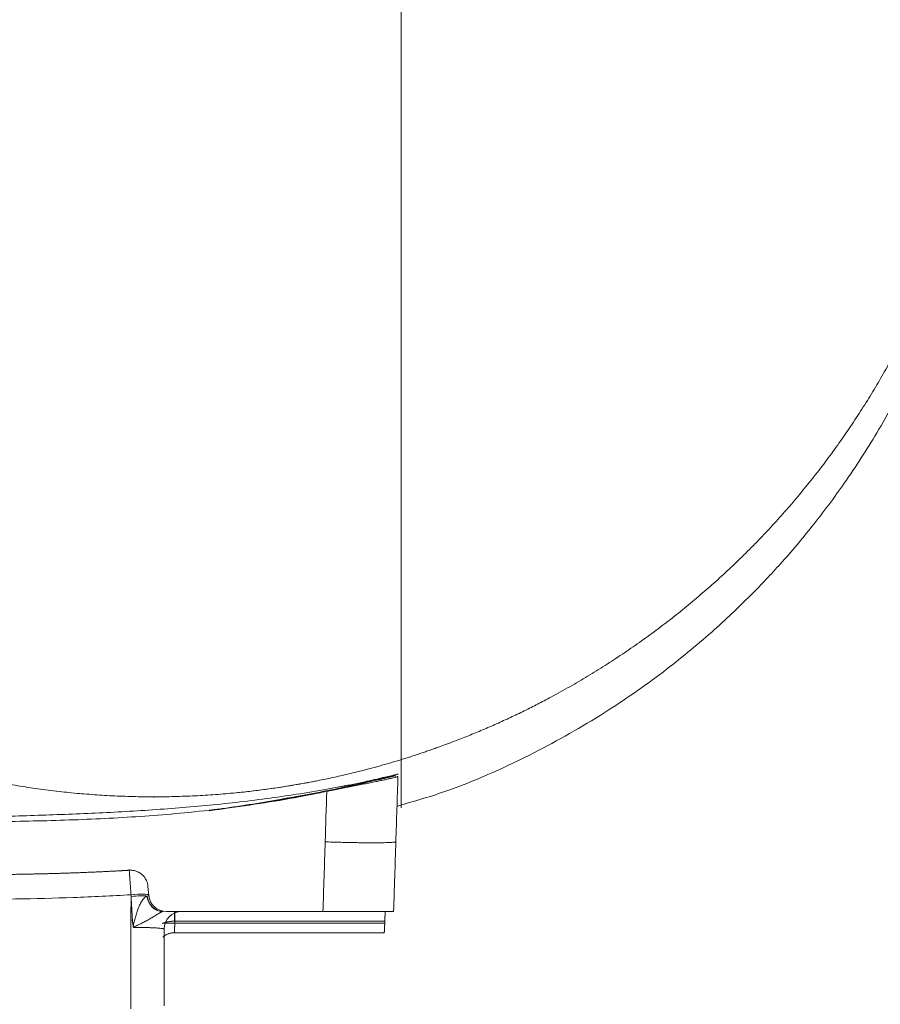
# Model space of a CAD drawing. Header units: millimetres. Extents: x 0 to 594, y 0 to 420.
# Tile 404 of 420: x 514 to 526, y 112 to 126. Entities that reach past the tile are written whole.
import ezdxf

# ---------------------------------------------------------------- set-up
doc = ezdxf.new("R2010")
doc.units = ezdxf.units.MM
doc.layers.add('1', color=7, linetype='Continuous', true_color=0xffffff)
doc.styles.add('Arial Unicode MS', font='txt')
doc.dimstyles.get("Standard").update_dxf_attribs({"dimtxt": 0.18, "dimasz": 0.18, "dimexe": 0.18, "dimexo": 0.0625, "dimgap": 0.09, "dimtad": 0, "dimtih": 1, "dimtoh": 1, "dimdec": 4, "dimzin": 0, "dimdsep": 46, "dimtxsty": 'Standard', "dimcen": 0.09, "dimadec": 0, "dimazin": 0, "dimtfac": 1, "dimtdec": 4, "dimtofl": 0, "dimtmove": 0, "dimatfit": 3, "dimfxl": 0, "dimtolj": 1, "dimtzin": 0, "dimarcsym": 0})

# ---------------------------------------------------------------- blocks, each defined once
blk = doc.blocks.new('_U4')
at = {"layer": '1', "color": 18, "lineweight": 13}
for p, q in [((437.936, 115.069), (437.936, 181.233)), ((519.436, 115.069), (519.436, 181.233)), ((437.936, 179.233), (472.602, 179.233)), ((519.436, 179.233), (484.769, 179.233))]:
    blk.add_line(p, q, dxfattribs=at)
at = {"layer": '1', "color": 18}
for points in [[(437.936, 179.233), (441.436, 180.171), (441.436, 178.295)], [(519.436, 179.233), (515.936, 178.295), (515.936, 180.171)]]:
    blk.add_solid(points, dxfattribs=at)
at = {"layer": '1', "color": 18, "linetype": 'Continuous', "lineweight": 13, "char_height": 3.5, "attachment_point": 7, "line_spacing_factor": 1.047437, "style": 'Arial Unicode MS'}
for s, insert in [('\\fArial Unicode MS|b0|i0;\\W1.0000;1.63', (474.288, 176.597)), ('\\fArial Unicode MS|b0|i0;\\W1.0000;DEFLATED TUBES WIDTH', (448.982, 169.538))]:
    blk.add_mtext(s, dxfattribs=dict(at, insert=insert))

msp = doc.modelspace()

# ---------------------------------------------------------------- linework, layer by layer
at = {"layer": '1', "color": 155, "linetype": 'Continuous', "lineweight": 13}
for p, q in [((519.347, 115.514), (519.351, 115.518)), ((515.866, 113.827), (515.854, 113.955)), ((515.617, 113.813), (515.615, 113.837)), ((518.329, 113.599), (516.115, 113.599)), ((516.233, 113.599), (516.233, 113.462)), ((519.204, 113.462), (516.233, 113.462)), ((516.233, 113.436), (519.203, 113.436)), ((519.196, 113.299), (516.23, 113.299))]:
    msp.add_line(p, q, dxfattribs=at)
msp.add_arc((516.115, 113.849), 0.25, 185, 270, dxfattribs=at)
for centre, major_axis, ratio, start_param, end_param in [((515.616, 113.811), (-0.249, -0.022), 0.1043, 3.141593, 4.709475), ((515.618, 113.787), (-0.249, -0.022), 0.1043, 3.601786, 4.709475), ((516.062, 113.849), (0.012, -0.25), 0.896416, 4.795082, 6.246234), ((515.613, 113.849), (-0.253, 0.022), 0.10117, 2.721163, 3.159482), ((516.067, 113.849), (0, 0.25), 0.905036, 1.694124, 3.141593), ((516.333, 113.349), (0, 0.25), 0.999985, 0, 1.570757), ((516.232, 113.449), (0, -0.15), 0.005628, 3.141593, 4.625121), ((516.233, 113.414), (-0.25, 0), 0.087601, 4.712413, 5.496022), ((516.23, 113.049), (0, 0.25), 0.999984, 0, 0.646861)]:
    msp.add_ellipse(centre, major_axis=major_axis, ratio=ratio, start_param=start_param, end_param=end_param, dxfattribs=at)
for points, degree in [([(515.936, 115.221), (514.766, 115.221), (512.472, 115.676), (510.311, 116.569), (508.366, 117.866), (506.712, 119.516), (505.412, 121.457), (504.517, 123.613), (504.061, 125.902), (504.061, 128.236), (504.517, 130.525), (505.412, 132.681), (506.712, 134.622), (508.366, 136.272), (510.311, 137.569), (512.472, 138.462), (514.766, 138.917), (515.936, 138.917)], 2), ([(518.252, 115.448), (517.105, 115.221), (515.936, 115.221)], 2), ([(519.39, 115.508), (519.38, 115.201), (519.37, 114.894), (519.36, 114.587)], 3), ([(518.361, 114.584), (518.368, 114.822), (518.376, 115.06), (518.384, 115.298)], 3), ([(515.936, 115.221), (515.936, 115.21)], 1), ([(519.377, 115.086), (519.394, 115.092), (519.412, 115.098), (519.429, 115.105)], 3), ([(518.329, 113.599), (518.339, 113.927), (518.35, 114.256), (518.361, 114.584)], 3), ([(519.36, 114.587), (519.349, 114.257), (519.339, 113.928), (519.328, 113.599)], 3), ([(515.611, 113.475), (515.613, 113.588), (515.615, 113.701), (515.617, 113.813)], 3), ([(515.634, 113.475), (515.628, 113.588), (515.622, 113.7), (515.617, 113.813)], 3), ([(515.84, 113.818), (515.841, 113.818), (515.842, 113.818), (515.843, 113.819)], 3), ([(516.067, 113.599), (516.067, 113.599), (516.066, 113.599), (516.066, 113.599)], 3), ([(516.082, 112.304), (516.082, 112.827), (516.083, 113.349)], 2), ([(516.233, 113.462), (516.232, 113.462), (516.232, 113.462), (516.231, 113.462)], 3), ([(516.233, 113.462), (516.233, 113.454), (516.233, 113.445), (516.233, 113.436)], 3), ([(519.204, 113.462), (519.203, 113.454), (519.203, 113.445), (519.203, 113.436)], 3)]:
    msp.add_open_spline(points, degree=degree, dxfattribs=at)
for points, degree, knots in [([(515.936, 115.221), (514.766, 115.221), (512.472, 115.676), (510.311, 116.569), (508.366, 117.866), (506.712, 119.516), (505.412, 121.457), (504.517, 123.613), (504.061, 125.902), (504.061, 128.236), (504.517, 130.525), (505.412, 132.681), (506.712, 134.622), (508.366, 136.272), (510.311, 137.569), (512.228, 138.361), (513.104, 138.576)], 2, [0, 0, 0, 0.067685, 0.135371, 0.203056, 0.270741, 0.338427, 0.406112, 0.473797, 0.541483, 0.609168, 0.676853, 0.744539, 0.812224, 0.879909, 0.947595, 1, 1, 1]), ([(519.436, 138.391), (519.965, 138.228), (521.56, 137.569), (523.505, 136.272), (525.159, 134.622), (526.459, 132.681), (527.354, 130.525), (527.811, 128.236), (527.811, 125.902), (527.354, 123.613), (526.459, 121.457), (525.16, 119.516), (523.505, 117.866), (521.561, 116.569), (519.965, 115.91), (519.436, 115.747)], 2, [0, 0, 0, 0.036768, 0.113974, 0.191179, 0.268384, 0.345589, 0.422794, 0.499999, 0.577205, 0.65441, 0.731615, 0.80882, 0.886025, 0.96323, 1, 1, 1]), ([(519.436, 115.747), (519.436, 115.747), (519.436, 115.75), (519.436, 115.756), (519.436, 115.759), (519.436, 115.762), (519.436, 115.764), (519.436, 115.765), (519.436, 115.767), (519.436, 115.769), (519.436, 115.778), (519.436, 115.787), (519.436, 115.808), (519.436, 115.82), (519.436, 115.848), (519.436, 115.863), (519.436, 115.884), (519.436, 115.891), (519.436, 115.897), (519.436, 115.902), (519.436, 115.904), (519.436, 115.916), (519.436, 115.925), (519.436, 115.955), (519.436, 115.976), (519.436, 116.021), (519.436, 116.045), (519.436, 116.095), (519.436, 116.121), (519.436, 116.152), (519.436, 116.156), (519.436, 116.163), (519.436, 116.173), (519.436, 116.184), (519.436, 116.205), (519.436, 116.22), (519.436, 116.264), (519.436, 116.294), (519.436, 116.341), (519.436, 116.356), (519.436, 116.38), (519.436, 116.388), (519.436, 116.404), (519.436, 116.412), (519.436, 116.429), (519.436, 116.437), (519.436, 116.453), (519.436, 116.461), (519.436, 116.478), (519.436, 116.486), (519.436, 116.502), (519.436, 116.51), (519.436, 116.535), (519.436, 116.551), (519.436, 116.584), (519.436, 116.601), (519.436, 116.651), (519.436, 116.684), (519.436, 116.734), (519.436, 116.751), (519.436, 116.784), (519.436, 116.801), (519.436, 116.886), (519.436, 116.987), (519.436, 117.09), (519.436, 117.159), (519.436, 117.193), (519.436, 117.297), (519.436, 117.367), (519.436, 117.454), (519.436, 117.472), (519.436, 117.507), (519.436, 117.559), (519.436, 117.612), (519.436, 117.683), (519.436, 117.718), (519.436, 117.789), (519.436, 117.825), (519.436, 117.932), (519.436, 118.003), (519.436, 118.146), (519.436, 118.254), (519.436, 118.362), (519.436, 118.434), (519.436, 118.47), (519.436, 118.651), (519.436, 118.795), (519.436, 119.082), (519.436, 119.226), (519.436, 119.512), (519.436, 119.656), (519.436, 119.941), (519.436, 120.084), (519.436, 120.368), (519.436, 120.51), (519.436, 120.723), (519.436, 120.794), (519.436, 120.935), (519.436, 121.006), (519.436, 121.148), (519.436, 121.218), (519.436, 121.359), (519.436, 121.43), (519.436, 121.536), (519.436, 121.571), (519.436, 121.641), (519.436, 121.677), (519.436, 121.782), (519.436, 121.923), (519.436, 122.1), (519.436, 122.205), (519.436, 122.276), (519.436, 122.311), (519.436, 122.487), (519.436, 122.627), (519.436, 123.047), (519.436, 123.326), (519.436, 123.882), (519.436, 124.159), (519.436, 124.572), (519.436, 124.709), (519.436, 124.915), (519.436, 125.018), (519.436, 125.12), (519.436, 125.189), (519.436, 125.223), (519.436, 125.393), (519.436, 125.529), (519.436, 125.8), (519.436, 125.936), (519.436, 126.205), (519.436, 126.339), (519.436, 126.607), (519.436, 126.741), (519.436, 126.94), (519.436, 127.007), (519.436, 127.106), (519.436, 127.14), (519.436, 127.206), (519.436, 127.239), (519.436, 127.404), (519.436, 127.536), (519.436, 127.799), (519.436, 127.93), (519.436, 128.192), (519.436, 128.322), (519.436, 128.581), (519.436, 128.711), (519.436, 128.904), (519.436, 129.001), (519.436, 129.097), (519.436, 129.161), (519.436, 129.193), (519.436, 129.482), (519.436, 129.736), (519.436, 130.241), (519.436, 130.491), (519.436, 130.802), (519.436, 130.895), (519.436, 131.018), (519.436, 131.08), (519.436, 131.234), (519.436, 131.357), (519.436, 131.723), (519.436, 131.965), (519.436, 132.444), (519.436, 132.681), (519.436, 133.033), (519.436, 133.15), (519.436, 133.382), (519.436, 133.498), (519.436, 133.843), (519.436, 134.127), (519.436, 134.437), (519.436, 134.521), (519.436, 134.577), (519.436, 134.605), (519.436, 134.744), (519.436, 134.855), (519.436, 135.185), (519.436, 135.403), (519.436, 135.832), (519.436, 136.096), (519.436, 136.356), (519.436, 136.46), (519.436, 136.512), (519.436, 136.615), (519.436, 136.666), (519.436, 136.743), (519.436, 136.768), (519.436, 136.819), (519.436, 136.844), (519.436, 136.895), (519.436, 136.92), (519.436, 136.971), (519.436, 136.996), (519.436, 137.046), (519.436, 137.071), (519.436, 137.121), (519.436, 137.145), (519.436, 137.22), (519.436, 137.269), (519.436, 137.33), (519.436, 137.342), (519.436, 137.367), (519.436, 137.379), (519.436, 137.403), (519.436, 137.415), (519.436, 137.439), (519.436, 137.463), (519.436, 137.487), (519.436, 137.51), (519.436, 137.522), (519.436, 137.556), (519.436, 137.579), (519.436, 137.646), (519.436, 137.694), (519.436, 137.741), (519.436, 137.751), (519.436, 137.757), (519.436, 137.772), (519.436, 137.782), (519.436, 137.812), (519.436, 137.832), (519.436, 137.889), (519.436, 137.925), (519.436, 137.993), (519.436, 138.026), (519.436, 138.087), (519.436, 138.116), (519.436, 138.169), (519.436, 138.194), (519.436, 138.228), (519.436, 138.239), (519.436, 138.252), (519.436, 138.254), (519.436, 138.259), (519.436, 138.267), (519.436, 138.274), (519.436, 138.297), (519.436, 138.313), (519.436, 138.341), (519.436, 138.353), (519.436, 138.371), (519.436, 138.379), (519.436, 138.388), (519.436, 138.391), (519.436, 138.391)], 3, [0, 0, 0, 0, 0.003906, 0.003906, 0.005859, 0.006348, 0.006348, 0.006836, 0.006836, 0.007812, 0.007812, 0.011719, 0.011719, 0.015625, 0.015625, 0.019531, 0.019531, 0.020508, 0.020996, 0.020996, 0.021484, 0.021484, 0.023437, 0.023437, 0.027344, 0.027344, 0.03125, 0.03125, 0.035156, 0.035156, 0.035645, 0.035645, 0.036133, 0.037109, 0.037109, 0.039062, 0.039062, 0.042969, 0.042969, 0.044922, 0.044922, 0.045898, 0.045898, 0.046875, 0.046875, 0.047852, 0.047852, 0.048828, 0.048828, 0.049805, 0.049805, 0.050781, 0.050781, 0.052734, 0.052734, 0.054687, 0.054687, 0.058594, 0.058594, 0.060547, 0.060547, 0.0625, 0.0625, 0.070312, 0.074219, 0.074219, 0.078125, 0.078125, 0.085937, 0.085937, 0.087891, 0.087891, 0.089844, 0.09375, 0.09375, 0.097656, 0.097656, 0.101562, 0.101562, 0.109375, 0.109375, 0.117187, 0.121094, 0.121094, 0.125, 0.125, 0.140625, 0.140625, 0.15625, 0.15625, 0.171875, 0.171875, 0.1875, 0.1875, 0.203125, 0.203125, 0.210937, 0.210937, 0.21875, 0.21875, 0.226562, 0.226562, 0.234375, 0.234375, 0.238281, 0.238281, 0.242187, 0.242187, 0.25, 0.257812, 0.261719, 0.261719, 0.265625, 0.265625, 0.28125, 0.28125, 0.3125, 0.3125, 0.34375, 0.34375, 0.359375, 0.359375, 0.367187, 0.371094, 0.371094, 0.375, 0.375, 0.390625, 0.390625, 0.40625, 0.40625, 0.421875, 0.421875, 0.4375, 0.4375, 0.445313, 0.445313, 0.449219, 0.449219, 0.453125, 0.453125, 0.46875, 0.46875, 0.484375, 0.484375, 0.5, 0.5, 0.515625, 0.515625, 0.523438, 0.527344, 0.527344, 0.53125, 0.53125, 0.5625, 0.5625, 0.59375, 0.59375, 0.601563, 0.605469, 0.609375, 0.609375, 0.625, 0.625, 0.65625, 0.65625, 0.6875, 0.6875, 0.703125, 0.703125, 0.71875, 0.71875, 0.75, 0.757813, 0.761719, 0.761719, 0.765625, 0.765625, 0.78125, 0.78125, 0.8125, 0.8125, 0.84375, 0.851563, 0.851563, 0.859375, 0.859375, 0.867188, 0.867188, 0.871094, 0.871094, 0.875, 0.875, 0.878906, 0.878906, 0.882813, 0.882813, 0.886719, 0.886719, 0.890625, 0.890625, 0.898438, 0.898438, 0.900391, 0.900391, 0.902344, 0.902344, 0.904297, 0.904297, 0.90625, 0.908203, 0.908203, 0.910156, 0.910156, 0.914063, 0.914063, 0.921875, 0.922852, 0.922852, 0.923828, 0.923828, 0.925781, 0.925781, 0.929688, 0.929688, 0.9375, 0.9375, 0.945313, 0.945313, 0.953125, 0.953125, 0.960938, 0.960938, 0.964844, 0.964844, 0.96582, 0.96582, 0.966797, 0.96875, 0.96875, 0.976563, 0.976563, 0.984375, 0.984375, 0.992188, 0.992188, 1, 1, 1, 1]), ([(519.431, 115.106), (519.671, 115.17), (520.318, 115.37), (521.285, 115.81), (522.286, 116.376), (523.123, 116.959), (523.809, 117.523), (524.378, 118.062), (524.841, 118.555), (525.282, 119.079), (525.738, 119.692), (526.195, 120.402), (526.638, 121.215), (527.049, 122.136), (527.392, 123.127), (527.559, 123.812), (527.625, 124.152)], 3, [0, 0, 0, 0, 0.04347, 0.119278, 0.187964, 0.249626, 0.304314, 0.35295, 0.39636, 0.450519, 0.515773, 0.59233, 0.680334, 0.77991, 0.891178, 1, 1, 1, 1]), ([(519.436, 115.747), (518.853, 115.567), (517.105, 115.221), (515.936, 115.221)], 2, [0, 0, 0, 0.343721, 1, 1, 1]), ([(519.436, 115.069), (519.436, 115.064), (519.436, 115.062), (519.436, 115.065), (519.436, 115.066), (519.436, 115.07), (519.436, 115.076), (519.436, 115.088), (519.436, 115.098), (519.436, 115.114), (519.436, 115.127), (519.436, 115.154), (519.436, 115.169), (519.436, 115.192), (519.436, 115.2), (519.436, 115.216), (519.436, 115.224), (519.436, 115.248), (519.436, 115.265), (519.436, 115.298), (519.436, 115.316), (519.436, 115.35), (519.436, 115.367), (519.436, 115.402), (519.436, 115.419), (519.436, 115.454), (519.436, 115.471), (519.436, 115.497), (519.436, 115.506), (519.436, 115.524), (519.436, 115.532), (519.436, 115.559), (519.436, 115.577), (519.436, 115.613), (519.436, 115.631), (519.436, 115.667), (519.436, 115.686), (519.436, 115.715), (519.436, 115.725), (519.436, 115.735)], 3, [0, 0, 0, 0, 0.06433, 0.06433, 0.096496, 0.096496, 0.128661, 0.160826, 0.192991, 0.192991, 0.257322, 0.257322, 0.321652, 0.321652, 0.353817, 0.353817, 0.385982, 0.385982, 0.450313, 0.450313, 0.514643, 0.514643, 0.578974, 0.578974, 0.643304, 0.643304, 0.707634, 0.707634, 0.7398, 0.7398, 0.771965, 0.771965, 0.836295, 0.836295, 0.900626, 0.900626, 0.964956, 0.964956, 1, 1, 1, 1]), ([(519.355, 115.523), (519.088, 115.461), (518.544, 115.334), (517.709, 115.175), (517.117, 115.083), (516.804, 115.04), (516.78, 115.037)], 3, [0, 0, 0, 0, 0.314046, 0.638358, 0.972813, 1, 1, 1, 1]), ([(518.384, 115.298), (518.413, 115.305), (518.443, 115.311), (518.503, 115.323), (518.534, 115.329), (518.596, 115.342), (518.627, 115.348), (518.69, 115.36), (518.721, 115.366), (518.783, 115.378), (518.814, 115.384), (518.874, 115.396), (518.903, 115.401), (518.961, 115.412), (518.989, 115.418), (519.043, 115.429), (519.069, 115.434), (519.118, 115.444), (519.141, 115.449), (519.185, 115.458), (519.206, 115.462), (519.244, 115.471), (519.261, 115.475), (519.292, 115.482), (519.307, 115.485), (519.331, 115.492), (519.342, 115.494), (519.36, 115.499), (519.368, 115.501), (519.379, 115.505), (519.383, 115.506), (519.389, 115.508), (519.39, 115.508), (519.39, 115.508)], 3, [0, 0, 0, 0, 0.0625, 0.0625, 0.125, 0.125, 0.1875, 0.1875, 0.25, 0.25, 0.3125, 0.3125, 0.375, 0.375, 0.4375, 0.4375, 0.5, 0.5, 0.5625, 0.5625, 0.625, 0.625, 0.6875, 0.6875, 0.75, 0.75, 0.8125, 0.8125, 0.875, 0.875, 0.9375, 0.9375, 1, 1, 1, 1]), ([(518.385, 115.328), (518.418, 115.334), (518.45, 115.34), (518.515, 115.352), (518.548, 115.358), (518.596, 115.368), (518.616, 115.372), (518.636, 115.375), (518.644, 115.377), (518.648, 115.378), (518.66, 115.38), (518.668, 115.382), (518.707, 115.389), (518.738, 115.396), (518.798, 115.408), (518.827, 115.414), (518.885, 115.426), (518.913, 115.432), (518.944, 115.439), (518.948, 115.44), (518.955, 115.441), (518.965, 115.443), (518.975, 115.445), (518.995, 115.45), (519.008, 115.453), (519.046, 115.461), (519.07, 115.466), (519.117, 115.477), (519.139, 115.482), (519.166, 115.488), (519.173, 115.49), (519.181, 115.492), (519.186, 115.493), (519.189, 115.493), (519.201, 115.496), (519.211, 115.499), (519.239, 115.505), (519.256, 115.509), (519.287, 115.516), (519.301, 115.52), (519.32, 115.524), (519.328, 115.526), (519.335, 115.528), (519.338, 115.529), (519.339, 115.529), (519.343, 115.53), (519.345, 115.531), (519.358, 115.533), (519.366, 115.535), (519.379, 115.539), (519.383, 115.54), (519.39, 115.541), (519.391, 115.542), (519.391, 115.542)], 3, [0, 0, 0, 0, 0.0625, 0.0625, 0.125, 0.125, 0.15625, 0.164063, 0.164063, 0.171875, 0.171875, 0.1875, 0.1875, 0.25, 0.25, 0.3125, 0.3125, 0.375, 0.375, 0.382813, 0.382813, 0.390625, 0.40625, 0.40625, 0.4375, 0.4375, 0.5, 0.5, 0.5625, 0.5625, 0.578125, 0.585938, 0.585938, 0.59375, 0.59375, 0.625, 0.625, 0.6875, 0.6875, 0.75, 0.75, 0.78125, 0.789063, 0.789063, 0.796875, 0.796875, 0.8125, 0.8125, 0.875, 0.875, 0.9375, 0.9375, 1, 1, 1, 1]), ([(519.351, 115.518), (519.195, 115.481), (518.919, 115.416), (518.641, 115.356), (518.519, 115.331)], 3, [0, 0, 0, 0, 0.563303, 1, 1, 1, 1]), ([(519.355, 115.523), (519.355, 115.523), (519.355, 115.523), (519.354, 115.522), (519.354, 115.522), (519.354, 115.522), (519.353, 115.521), (519.352, 115.52), (519.352, 115.52), (519.352, 115.519), (519.351, 115.519), (519.351, 115.519), (519.351, 115.519), (519.351, 115.518)], 3, [0, 0, 0, 0, 0.125, 0.125, 0.25, 0.25, 0.5, 0.5, 0.75, 0.75, 0.875, 0.875, 1, 1, 1, 1]), ([(519.39, 115.508), (519.387, 115.508), (519.382, 115.506), (519.377, 115.505), (519.375, 115.505)], 3, [0, 0, 0, 0, 0.547572, 1, 1, 1, 1]), ([(519.391, 115.542), (519.388, 115.541), (519.385, 115.54), (519.381, 115.539), (519.38, 115.539), (519.379, 115.539)], 3, [0, 0, 0, 0, 0.831514, 0.831514, 1, 1, 1, 1]), ([(511.494, 114.878), (511.566, 114.881), (511.638, 114.884), (511.782, 114.889), (511.854, 114.892), (512.069, 114.899), (512.213, 114.903), (512.645, 114.916), (512.933, 114.923), (513.509, 114.937), (513.797, 114.944), (514.228, 114.957), (514.372, 114.961), (514.66, 114.972), (514.804, 114.977), (515.235, 114.996), (515.522, 115.011), (516.097, 115.048), (516.383, 115.071), (516.957, 115.125), (517.243, 115.157), (517.814, 115.233), (518.1, 115.277), (518.385, 115.328)], 3, [0, 0, 0, 0, 0.03125, 0.03125, 0.0625, 0.0625, 0.125, 0.125, 0.25, 0.25, 0.375, 0.375, 0.4375, 0.4375, 0.5, 0.5, 0.625, 0.625, 0.75, 0.75, 0.875, 0.875, 1, 1, 1, 1]), ([(516.434, 115.001), (516.625, 115.02), (517.007, 115.063), (517.574, 115.145), (518.032, 115.226), (518.301, 115.281), (518.384, 115.298)], 3, [0, 0, 0, 0, 0.290104, 0.580209, 0.870313, 1, 1, 1, 1]), ([(518.09, 115.245), (518.036, 115.235), (517.82, 115.195), (517.439, 115.129), (517.035, 115.067), (516.794, 115.034), (516.718, 115.024)], 3, [0, 0, 0, 0, 0.118272, 0.474185, 0.833794, 1, 1, 1, 1]), ([(517.393, 115.123), (517.46, 115.135), (517.589, 115.158), (517.684, 115.175), (517.724, 115.184)], 3, [0, 0, 0, 0, 0.41984, 1, 1, 1, 1]), ([(517.724, 115.184), (517.777, 115.194), (517.824, 115.204), (517.843, 115.208), (517.844, 115.208)], 3, [0, 0, 0, 0, 0.690492, 1, 1, 1, 1]), ([(512.372, 114.866), (512.544, 114.866), (512.889, 114.866), (513.574, 114.868), (514.424, 114.879), (515.435, 114.919), (516.101, 114.968), (516.434, 115.001)], 3, [0, 0, 0, 0, 0.125, 0.25, 0.5, 0.75, 1, 1, 1, 1]), ([(519.36, 114.587), (519.36, 114.585), (519.359, 114.584), (519.352, 114.582), (519.348, 114.581), (519.335, 114.579), (519.327, 114.579), (519.309, 114.577), (519.298, 114.576), (519.273, 114.575), (519.259, 114.574), (519.228, 114.573), (519.211, 114.573), (519.175, 114.572), (519.155, 114.572), (519.114, 114.571), (519.092, 114.571), (519.046, 114.571), (519.021, 114.571), (518.971, 114.571), (518.944, 114.571), (518.89, 114.572), (518.862, 114.572), (518.804, 114.573), (518.774, 114.574), (518.714, 114.575), (518.683, 114.575), (518.62, 114.577), (518.588, 114.577), (518.524, 114.579), (518.491, 114.58), (518.426, 114.582), (518.393, 114.583), (518.361, 114.584)], 3, [0, 0, 0, 0, 0.0625, 0.0625, 0.125, 0.125, 0.1875, 0.1875, 0.25, 0.25, 0.3125, 0.3125, 0.375, 0.375, 0.4375, 0.4375, 0.5, 0.5, 0.5625, 0.5625, 0.625, 0.625, 0.6875, 0.6875, 0.75, 0.75, 0.8125, 0.8125, 0.875, 0.875, 0.9375, 0.9375, 1, 1, 1, 1]), ([(515.59, 114.183), (515.533, 114.179), (515.476, 114.176), (514.991, 114.149), (514.442, 114.134), (514.195, 114.128), (513.925, 114.124), (513.682, 114.121), (513.407, 114.119), (513.176, 114.117), (512.89, 114.117), (512.707, 114.116), (512.372, 114.116)], 2, [0, 0, 0, 0.034385, 0.034385, 0.356256, 0.356256, 0.517192, 0.517192, 0.678128, 0.678128, 0.839064, 0.839064, 1, 1, 1]), ([(515.615, 113.837), (515.614, 113.849), (515.613, 113.861), (515.612, 113.876), (515.612, 113.879), (515.611, 113.885), (515.611, 113.888), (515.61, 113.897), (515.61, 113.903), (515.609, 113.921), (515.607, 113.944), (515.605, 113.966), (515.604, 113.982), (515.604, 113.99), (515.603, 113.998), (515.603, 114.003), (515.602, 114.006), (515.602, 114.019), (515.601, 114.029), (515.599, 114.048), (515.598, 114.067), (515.597, 114.084), (515.596, 114.096), (515.596, 114.1), (515.595, 114.106), (515.595, 114.108), (515.595, 114.111), (515.595, 114.113), (515.594, 114.122), (515.594, 114.129), (515.593, 114.142), (515.592, 114.148), (515.591, 114.159), (515.591, 114.163), (515.591, 114.169), (515.591, 114.17), (515.59, 114.172), (515.59, 114.173), (515.59, 114.176), (515.59, 114.178), (515.59, 114.183), (515.589, 114.188), (515.589, 114.191), (515.589, 114.194), (515.589, 114.194), (515.589, 114.194)], 3, [0, 0, 0, 0, 0.0625, 0.0625, 0.078125, 0.078125, 0.09375, 0.09375, 0.125, 0.125, 0.1875, 0.25, 0.25, 0.28125, 0.296875, 0.296875, 0.3125, 0.3125, 0.375, 0.375, 0.4375, 0.5, 0.5, 0.53125, 0.53125, 0.546875, 0.546875, 0.5625, 0.5625, 0.625, 0.625, 0.6875, 0.6875, 0.75, 0.75, 0.765625, 0.765625, 0.78125, 0.78125, 0.8125, 0.8125, 0.875, 0.9375, 0.9375, 1, 1, 1, 1]), ([(515.59, 114.183), (515.598, 114.183), (515.615, 114.184), (515.631, 114.182), (515.647, 114.18), (515.655, 114.179), (515.67, 114.175), (515.686, 114.171), (515.701, 114.165), (515.712, 114.16), (515.715, 114.158), (515.722, 114.154), (515.726, 114.152), (515.737, 114.146), (515.75, 114.138), (515.763, 114.128), (515.775, 114.117), (515.781, 114.112), (515.792, 114.1), (515.797, 114.094), (515.807, 114.081), (515.816, 114.068), (515.824, 114.054), (515.83, 114.044), (515.832, 114.04), (515.835, 114.033), (515.836, 114.029), (515.841, 114.018), (515.846, 114.003), (515.85, 113.987), (515.853, 113.971), (515.854, 113.963), (515.854, 113.955)], 3, [0, 0, 0, 0, 0.0625, 0.125, 0.125, 0.1875, 0.1875, 0.25, 0.3125, 0.3125, 0.34375, 0.34375, 0.375, 0.375, 0.4375, 0.5, 0.5, 0.5625, 0.5625, 0.625, 0.625, 0.6875, 0.75, 0.75, 0.78125, 0.78125, 0.8125, 0.8125, 0.875, 0.9375, 0.9375, 1, 1, 1, 1]), ([(515.615, 113.837), (515.343, 113.82), (515.071, 113.807), (514.527, 113.787), (514.255, 113.781), (513.71, 113.772), (513.438, 113.77), (512.894, 113.768), (512.621, 113.768), (512.349, 113.768)], 3, [0, 0, 0, 0, 0.25, 0.25, 0.5, 0.5, 0.75, 0.75, 1, 1, 1, 1]), ([(515.644, 113.391), (515.645, 113.394), (515.645, 113.396), (515.646, 113.402), (515.647, 113.404), (515.649, 113.413), (515.65, 113.418), (515.654, 113.434), (515.657, 113.445), (515.662, 113.466), (515.665, 113.477), (515.671, 113.498), (515.673, 113.509), (515.68, 113.53), (515.683, 113.541), (515.689, 113.562), (515.692, 113.572), (515.699, 113.593), (515.703, 113.603), (515.708, 113.618), (515.711, 113.626), (515.714, 113.634), (515.716, 113.639), (515.717, 113.641), (515.722, 113.654), (515.726, 113.664), (515.735, 113.683), (515.739, 113.693), (515.749, 113.711), (515.753, 113.72), (515.761, 113.734), (515.763, 113.738), (515.767, 113.745), (515.769, 113.747), (515.771, 113.751), (515.773, 113.753), (515.779, 113.763), (515.785, 113.771), (515.793, 113.781), (515.796, 113.785), (515.802, 113.791), (515.805, 113.794), (515.808, 113.798), (515.809, 113.798), (515.81, 113.8), (515.813, 113.802), (515.815, 113.804), (515.818, 113.806), (515.819, 113.807), (515.822, 113.809), (515.823, 113.81), (515.827, 113.813), (515.83, 113.814), (515.835, 113.817), (515.838, 113.818), (515.84, 113.818)], 3, [0, 0, 0, 0, 0.015625, 0.015625, 0.03125, 0.03125, 0.0625, 0.0625, 0.125, 0.125, 0.1875, 0.1875, 0.25, 0.25, 0.3125, 0.3125, 0.375, 0.375, 0.4375, 0.4375, 0.46875, 0.484375, 0.484375, 0.5, 0.5, 0.5625, 0.5625, 0.625, 0.625, 0.6875, 0.6875, 0.71875, 0.71875, 0.734375, 0.734375, 0.75, 0.75, 0.8125, 0.8125, 0.84375, 0.84375, 0.875, 0.875, 0.882813, 0.882813, 0.890625, 0.90625, 0.90625, 0.921875, 0.921875, 0.9375, 0.9375, 0.96875, 0.96875, 1, 1, 1, 1]), ([(515.61, 112.224), (515.61, 112.305), (515.61, 112.385), (515.61, 112.604), (515.61, 112.742), (515.61, 113.026), (515.61, 113.171), (515.611, 113.369), (515.611, 113.422), (515.611, 113.475)], 3, [0, 0, 0, 0, 0.192563, 0.192563, 0.524818, 0.524818, 0.872296, 0.872296, 1, 1, 1, 1]), ([(515.634, 113.475), (515.63, 113.475), (515.625, 113.475), (515.62, 113.475), (515.619, 113.475), (515.618, 113.475), (515.617, 113.475), (515.615, 113.475), (515.613, 113.475), (515.611, 113.475)], 3, [0, 0, 0, 0, 0.5, 0.625, 0.625, 0.6875, 0.6875, 0.75, 1, 1, 1, 1]), ([(515.644, 113.391), (515.643, 113.398), (515.643, 113.405), (515.641, 113.419), (515.641, 113.426), (515.64, 113.437), (515.639, 113.44), (515.638, 113.447), (515.638, 113.451), (515.637, 113.458), (515.637, 113.461), (515.636, 113.467), (515.636, 113.468), (515.635, 113.471), (515.635, 113.472), (515.635, 113.473), (515.635, 113.474), (515.635, 113.474), (515.634, 113.475), (515.634, 113.475), (515.634, 113.475), (515.634, 113.475), (515.634, 113.475), (515.634, 113.475), (515.634, 113.475), (515.634, 113.475)], 3, [0, 0, 0, 0, 0.25, 0.25, 0.5, 0.5, 0.625, 0.625, 0.75, 0.75, 0.875, 0.875, 0.9375, 0.9375, 0.96875, 0.96875, 0.984375, 0.984375, 0.992187, 0.992187, 0.996094, 0.996094, 0.998047, 0.998047, 1, 1, 1, 1]), ([(516.066, 113.599), (516.065, 113.599), (516.063, 113.599), (516.06, 113.598), (516.059, 113.598), (516.058, 113.597), (516.057, 113.597), (516.056, 113.597), (516.056, 113.597), (516.053, 113.596), (516.05, 113.595), (516.045, 113.593), (516.042, 113.591), (516.037, 113.589), (516.035, 113.588), (516.032, 113.586), (516.03, 113.585), (516.025, 113.583), (516.021, 113.58), (516.013, 113.576), (516.009, 113.574), (516.004, 113.571), (516.003, 113.57), (516.001, 113.569), (515.997, 113.567), (515.994, 113.565), (515.983, 113.558), (515.974, 113.552), (515.962, 113.545), (515.96, 113.544), (515.955, 113.541), (515.953, 113.539), (515.946, 113.535), (515.941, 113.532), (515.932, 113.526), (515.927, 113.523), (515.918, 113.518), (515.913, 113.515), (515.899, 113.506), (515.89, 113.501), (515.871, 113.49), (515.862, 113.484), (515.843, 113.474), (515.834, 113.469), (515.815, 113.459), (515.805, 113.454), (515.786, 113.444), (515.776, 113.439), (515.757, 113.429), (515.747, 113.425), (515.728, 113.415), (515.718, 113.411), (515.703, 113.404), (515.698, 113.401), (515.688, 113.397), (515.684, 113.395), (515.676, 113.391), (515.674, 113.39), (515.669, 113.388), (515.666, 113.386), (515.663, 113.384), (515.662, 113.384), (515.659, 113.383), (515.658, 113.382), (515.656, 113.381), (515.656, 113.38), (515.655, 113.38), (515.654, 113.379), (515.653, 113.379), (515.653, 113.378), (515.653, 113.378), (515.652, 113.377), (515.652, 113.377), (515.652, 113.377), (515.652, 113.376), (515.652, 113.376), (515.652, 113.376), (515.652, 113.375), (515.652, 113.375)], 3, [0, 0, 0, 0, 0.03125, 0.03125, 0.046875, 0.046875, 0.054688, 0.054688, 0.0625, 0.0625, 0.09375, 0.09375, 0.125, 0.125, 0.140625, 0.140625, 0.15625, 0.15625, 0.1875, 0.1875, 0.21875, 0.21875, 0.226563, 0.226563, 0.234375, 0.25, 0.25, 0.3125, 0.3125, 0.328125, 0.328125, 0.34375, 0.34375, 0.375, 0.375, 0.40625, 0.40625, 0.4375, 0.4375, 0.5, 0.5, 0.5625, 0.5625, 0.625, 0.625, 0.6875, 0.6875, 0.75, 0.75, 0.8125, 0.8125, 0.875, 0.875, 0.90625, 0.90625, 0.9375, 0.9375, 0.953125, 0.953125, 0.96875, 0.96875, 0.976563, 0.976563, 0.984375, 0.984375, 0.988281, 0.988281, 0.992187, 0.992187, 0.994141, 0.994141, 0.996094, 0.996094, 0.998047, 0.998047, 0.999023, 0.999023, 1, 1, 1, 1]), ([(519.328, 113.599), (519.328, 113.599), (519.327, 113.599), (519.321, 113.599), (519.316, 113.599), (519.308, 113.599), (519.306, 113.599), (519.304, 113.599), (519.303, 113.599), (519.301, 113.599), (519.3, 113.599), (519.295, 113.599), (519.291, 113.599), (519.277, 113.599), (519.255, 113.599), (519.227, 113.599), (519.204, 113.599), (519.194, 113.599), (519.183, 113.599), (519.179, 113.599), (519.177, 113.599), (519.17, 113.599), (519.166, 113.599), (519.143, 113.599), (519.123, 113.599), (519.082, 113.599), (519.06, 113.599), (519.014, 113.599), (518.99, 113.599), (518.961, 113.599), (518.958, 113.599), (518.951, 113.599), (518.948, 113.599), (518.938, 113.599), (518.932, 113.599), (518.912, 113.599), (518.899, 113.599), (518.858, 113.599), (518.83, 113.599), (518.772, 113.599), (518.743, 113.599), (518.697, 113.599), (518.682, 113.599), (518.662, 113.599), (518.658, 113.599), (518.651, 113.599), (518.639, 113.599), (518.627, 113.599), (518.588, 113.599), (518.556, 113.599), (518.492, 113.599), (518.46, 113.599), (518.395, 113.599), (518.362, 113.599), (518.329, 113.599)], 3, [0, 0, 0, 0, 0.0625, 0.0625, 0.125, 0.125, 0.140625, 0.140625, 0.148437, 0.148437, 0.15625, 0.15625, 0.1875, 0.1875, 0.25, 0.3125, 0.3125, 0.34375, 0.351563, 0.351563, 0.359375, 0.359375, 0.375, 0.375, 0.4375, 0.4375, 0.5, 0.5, 0.5625, 0.5625, 0.570313, 0.570313, 0.578125, 0.578125, 0.59375, 0.59375, 0.625, 0.625, 0.6875, 0.6875, 0.75, 0.75, 0.78125, 0.78125, 0.789063, 0.789063, 0.796875, 0.8125, 0.8125, 0.875, 0.875, 0.9375, 0.9375, 1, 1, 1, 1]), ([(519.21, 113.599), (519.21, 113.599), (519.21, 113.599), (519.21, 113.598), (519.21, 113.598), (519.21, 113.597), (519.21, 113.597), (519.209, 113.596), (519.209, 113.594), (519.209, 113.589), (519.209, 113.585), (519.209, 113.583), (519.209, 113.582), (519.209, 113.581), (519.209, 113.58), (519.209, 113.578), (519.208, 113.574), (519.208, 113.569), (519.208, 113.563), (519.208, 113.558), (519.208, 113.557), (519.207, 113.553), (519.207, 113.552), (519.207, 113.546), (519.207, 113.539), (519.206, 113.528), (519.206, 113.519), (519.206, 113.513), (519.206, 113.511), (519.206, 113.51), (519.205, 113.507), (519.205, 113.505), (519.205, 113.498), (519.205, 113.49), (519.204, 113.476), (519.204, 113.467), (519.204, 113.462)], 3, [0, 0, 0, 0, 0.0625, 0.0625, 0.09375, 0.09375, 0.125, 0.125, 0.1875, 0.25, 0.3125, 0.3125, 0.328125, 0.328125, 0.34375, 0.375, 0.375, 0.4375, 0.5, 0.5, 0.53125, 0.53125, 0.5625, 0.5625, 0.625, 0.6875, 0.75, 0.765625, 0.765625, 0.78125, 0.78125, 0.8125, 0.8125, 0.875, 0.9375, 1, 1, 1, 1]), ([(515.652, 113.375), (515.652, 113.375), (515.652, 113.375), (515.651, 113.376), (515.651, 113.376), (515.651, 113.376), (515.65, 113.376), (515.649, 113.377), (515.649, 113.378), (515.648, 113.379), (515.647, 113.379), (515.647, 113.381), (515.646, 113.381), (515.646, 113.383), (515.646, 113.383), (515.645, 113.385), (515.645, 113.386), (515.644, 113.388), (515.644, 113.389), (515.644, 113.391)], 3, [0, 0, 0, 0, 0.03125, 0.03125, 0.0625, 0.0625, 0.125, 0.125, 0.25, 0.25, 0.375, 0.375, 0.5, 0.5, 0.625, 0.625, 0.75, 0.75, 1, 1, 1, 1]), ([(516.083, 113.349), (516.083, 113.35), (516.082, 113.351), (516.08, 113.352), (516.078, 113.353), (516.072, 113.355), (516.069, 113.356), (516.064, 113.357), (516.063, 113.357), (516.061, 113.357), (516.06, 113.357), (516.057, 113.358), (516.054, 113.358), (516.046, 113.359), (516.035, 113.361), (516.021, 113.362), (516.01, 113.363), (516.004, 113.364), (515.997, 113.364), (515.993, 113.365), (515.991, 113.365), (515.98, 113.366), (515.961, 113.367), (515.941, 113.368), (515.924, 113.369), (515.919, 113.369), (515.908, 113.37), (515.902, 113.37), (515.89, 113.37), (515.884, 113.371), (515.875, 113.371), (515.872, 113.371), (515.866, 113.371), (515.863, 113.371), (515.847, 113.372), (515.821, 113.373), (515.795, 113.373), (515.767, 113.374), (515.753, 113.374), (515.736, 113.374), (515.732, 113.374), (515.725, 113.375), (515.721, 113.375), (515.71, 113.375), (515.703, 113.375), (515.681, 113.375), (515.667, 113.375), (515.652, 113.375)], 3, [0, 0, 0, 0, 0.0625, 0.0625, 0.125, 0.125, 0.1875, 0.1875, 0.203125, 0.203125, 0.21875, 0.21875, 0.25, 0.25, 0.3125, 0.375, 0.375, 0.40625, 0.421875, 0.421875, 0.4375, 0.4375, 0.5, 0.5625, 0.5625, 0.59375, 0.59375, 0.625, 0.625, 0.65625, 0.65625, 0.671875, 0.671875, 0.6875, 0.6875, 0.75, 0.8125, 0.8125, 0.875, 0.875, 0.890625, 0.890625, 0.90625, 0.90625, 0.9375, 0.9375, 1, 1, 1, 1]), ([(516.231, 113.462), (516.223, 113.462), (516.207, 113.462), (516.19, 113.461), (516.18, 113.46), (516.178, 113.46), (516.174, 113.459), (516.172, 113.459), (516.166, 113.458), (516.163, 113.458), (516.151, 113.456), (516.143, 113.455), (516.132, 113.453), (516.127, 113.452), (516.121, 113.451), (516.117, 113.45), (516.116, 113.449), (516.107, 113.447), (516.1, 113.445), (516.087, 113.441), (516.074, 113.437), (516.062, 113.432), (516.056, 113.43)], 3, [0, 0, 0, 0, 0.125, 0.25, 0.25, 0.28125, 0.28125, 0.3125, 0.3125, 0.375, 0.375, 0.5, 0.5, 0.5625, 0.59375, 0.59375, 0.625, 0.625, 0.75, 0.75, 0.875, 1, 1, 1, 1]), ([(516.083, 113.349), (516.082, 113.143), (516.082, 112.936), (516.082, 112.574), (516.082, 112.419), (516.082, 112.264)], 3, [0, 0, 0, 0, 0.571478, 0.571478, 1, 1, 1, 1]), ([(516.233, 113.436), (516.233, 113.432), (516.233, 113.422), (516.233, 113.409), (516.233, 113.4), (516.233, 113.394), (516.233, 113.391), (516.233, 113.388), (516.233, 113.387), (516.232, 113.385), (516.232, 113.384), (516.232, 113.379), (516.232, 113.371), (516.232, 113.359), (516.232, 113.352), (516.232, 113.347), (516.232, 113.345), (516.232, 113.342), (516.232, 113.34), (516.232, 113.336), (516.232, 113.33), (516.232, 113.324), (516.232, 113.321), (516.232, 113.319), (516.232, 113.317), (516.232, 113.316), (516.231, 113.316), (516.231, 113.313), (516.231, 113.309), (516.231, 113.305), (516.231, 113.303), (516.231, 113.301), (516.231, 113.301), (516.231, 113.3), (516.231, 113.3), (516.231, 113.299), (516.231, 113.299), (516.23, 113.299)], 3, [0, 0, 0, 0, 0.0625, 0.125, 0.1875, 0.1875, 0.21875, 0.21875, 0.234375, 0.234375, 0.25, 0.25, 0.3125, 0.375, 0.4375, 0.4375, 0.46875, 0.46875, 0.5, 0.5, 0.5625, 0.625, 0.625, 0.65625, 0.671875, 0.671875, 0.6875, 0.6875, 0.75, 0.8125, 0.875, 0.875, 0.90625, 0.90625, 0.9375, 0.9375, 1, 1, 1, 1]), ([(519.203, 113.436), (519.202, 113.432), (519.202, 113.427), (519.202, 113.42), (519.202, 113.418), (519.202, 113.413), (519.202, 113.411), (519.201, 113.404), (519.201, 113.395), (519.2, 113.383), (519.2, 113.375), (519.2, 113.37), (519.2, 113.369), (519.2, 113.367), (519.2, 113.364), (519.2, 113.361), (519.199, 113.355), (519.199, 113.348), (519.199, 113.342), (519.199, 113.337), (519.198, 113.336), (519.198, 113.333), (519.198, 113.331), (519.198, 113.327), (519.198, 113.322), (519.197, 113.315), (519.197, 113.311), (519.197, 113.309), (519.197, 113.308), (519.197, 113.307), (519.197, 113.306), (519.197, 113.306), (519.197, 113.304), (519.197, 113.302), (519.197, 113.3), (519.197, 113.299), (519.196, 113.299)], 3, [0, 0, 0, 0, 0.0625, 0.0625, 0.09375, 0.09375, 0.125, 0.125, 0.1875, 0.25, 0.3125, 0.3125, 0.328125, 0.328125, 0.34375, 0.375, 0.375, 0.4375, 0.5, 0.5, 0.53125, 0.53125, 0.5625, 0.5625, 0.625, 0.6875, 0.75, 0.765625, 0.765625, 0.78125, 0.78125, 0.8125, 0.8125, 0.875, 0.9375, 1, 1, 1, 1]), ([(516.066, 113.237), (516.073, 113.244), (516.105, 113.268), (516.16, 113.294), (516.209, 113.297), (516.231, 113.296)], 3, [0, 0, 0, 0, 0.168878, 0.650632, 1, 1, 1, 1])]:
    msp.add_open_spline(points, degree=degree, knots=knots, dxfattribs=at)

# ---------------------------------------------------------------- dimensions: what is measured, and where the dimension line sits
at = {"layer": '1', "color": 18, "linetype": 'Continuous', "lineweight": 13}
dim = msp.add_linear_dim(base=(519.436, 179.233), p1=(437.936, 115.069), p2=(519.436, 115.069), text=' <> \\P\\fArial Unicode MS|b0|i0;\\C18;{\\H1.00x;\\fArial Unicode MS|b0|i0;DEFLATED TUBES WIDTH\\fArial Unicode MS|b0|i0;}\\C18;', dimstyle='Standard', override={"dimtxt": 3.5, "dimasz": 3.5, "dimexe": 2, "dimexo": 0, "dimgap": 1.5, "dimtih": 1, "dimtoh": 1, "dimdec": 2, "dimlfac": 0.02, "dimdsep": 46, "dimlunit": 2, "dimtxsty": 'Arial Unicode MS', "dimsah": 1, "dimse1": 0, "dimse2": 0, "dimsd1": 0, "dimsd2": 0, "dimclrd": 18, "dimclre": 18, "dimclrt": 18, "dimtol": 0, "dimtm": -0.1, "dimtfac": 1, "dimtdec": 2, "dimtofl": 1, "dimtmove": 0, "dimlwd": 13, "dimlwe": 13}, dxfattribs=at)
dim.commit()
dim.dimension.update_dxf_attribs({"geometry": '_U4', "text_midpoint": (478.686, 179.233), "dimtype": 160})

doc.saveas('drawing.dxf')
